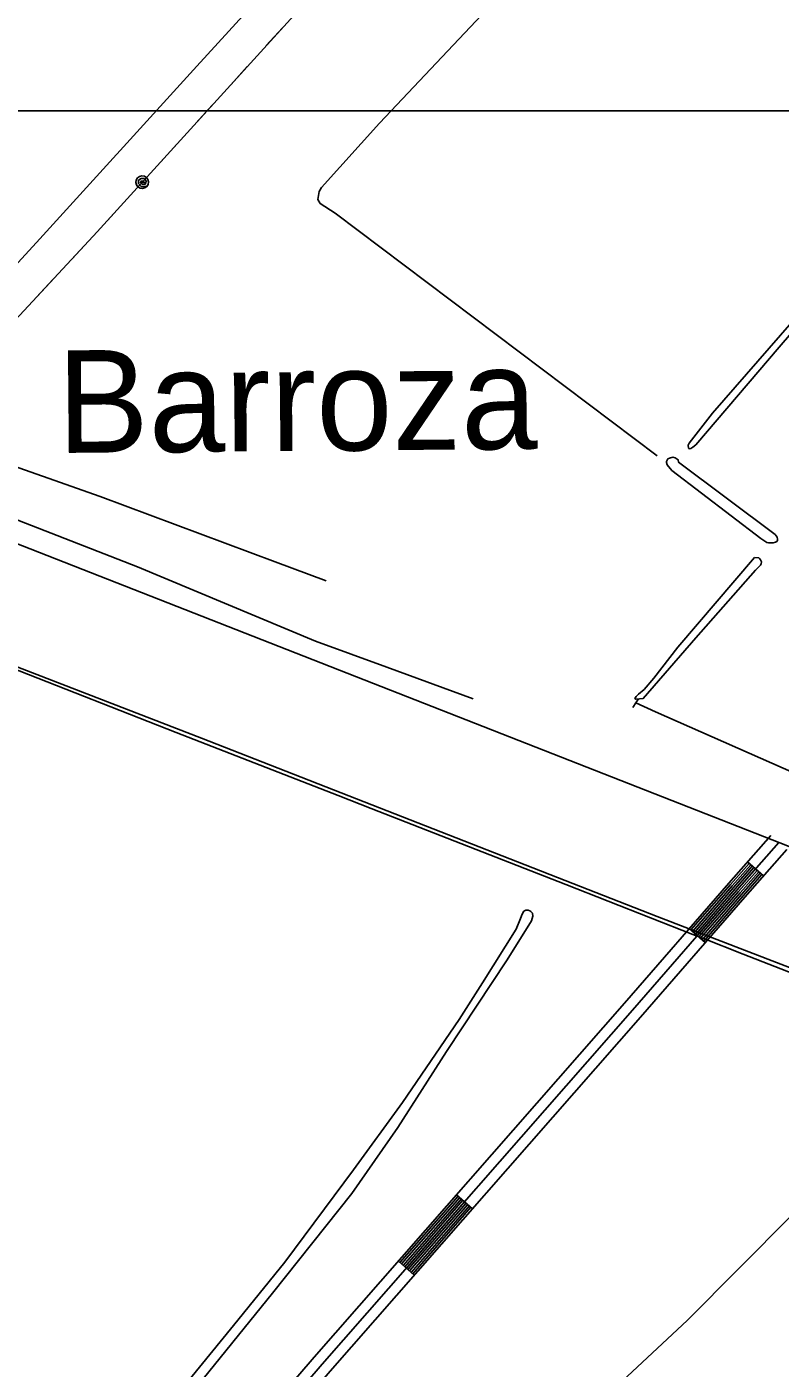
# Model space of a CAD drawing. Extents: x 3281947 to 3319794, y 715894 to 741249.
# Drawn here: x 3289963 to 3291029, y 725556 to 727452 of the extents above; entities that cross this region are included whole.
import ezdxf

# ---------------------------------------------------------------- set-up
doc = ezdxf.new("R2010")
doc.units = 0
for name, color, linetype in [('V-GRID-MAJR', 7, 'Continuous'), ('V-RAIL-TRAK', 7, 'Continuous'), ('V-ROAD-CNTR', 7, 'Continuous'), ('V-TOPO-GNAM-IDEN', 7, 'Continuous'), ('V-TOPO-SHOR', 7, 'Continuous'), ('V-UTIL-LINE', 7, 'Continuous')]:
    doc.layers.add(name, color=color, linetype=linetype)

msp = doc.modelspace()

# ---------------------------------------------------------------- linework, layer by layer
at = {"layer": 'V-GRID-MAJR'}
msp.add_spline([(3286082.416, 727332.685), (3291331.5, 727333.83), (3296580.583, 727335.738), (3301829.665, 727338.411), (3307078.748, 727341.846), (3312327.829, 727346.045), (3317576.91, 727351.008), (3317576.911, 727351.008)], degree=3, dxfattribs=at)
at = {"layer": 'V-RAIL-TRAK'}
for points in [[(3289939.308, 726546.8960000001), (3290174.393, 726454.761), (3290403.313, 726365.3470000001), (3290449.935, 726347.056), (3290725.217, 726239.616), (3290905.2770000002, 726169.181)], [(3290905.2770000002, 726169.181), (3290919.339, 726163.932), (3290976.46, 726141.202), (3291166.238, 726066.943), (3291320.702, 726007.662), (3291482.367, 725943.799), (3291643.909, 725880.596), (3291793.11, 725822.5700000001), (3291963.455, 725756.087), (3292107.009, 725700.378), (3292143.312, 725686.226)]]:
    msp.add_lwpolyline(points, dxfattribs=at)
at = {"layer": 'V-ROAD-CNTR'}
for p, q in [((3291004.95095282, 726251.6964695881), (3290982.439997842, 726271.527429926)), ((3290922.7131172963, 726157.6646576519), (3290900.097162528, 726177.3766182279)), ((3290593.513775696, 725781.2854104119), (3290570.945820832, 725801.050370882)), ((3290511.155940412, 725687.25159848), (3290488.587985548, 725707.017558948))]:
    msp.add_line(p, q, dxfattribs=at)
for points in [[(3287937.280088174, 727504.7379635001), (3287942.880076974, 727501.6509696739), (3288375.3372120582, 727335.1703026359), (3289142.8536770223, 727037.7008975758), (3290162.694637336, 726638.025696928), (3290851.423259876, 726367.959237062), (3291373.20521631, 726163.11564675), (3292433.980094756, 725750.127472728), (3293604.799753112, 725293.276386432), (3294762.0784385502, 724839.947293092)], [(3287528.848905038, 727489.441994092), (3288159.679643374, 727246.6694796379), (3289159.5746435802, 726857.572257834), (3289743.675475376, 726626.6967195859), (3290210.074542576, 726446.3600802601), (3290854.7472532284, 726194.342584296), (3291198.342566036, 726062.1018487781), (3292329.895302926, 725616.5437398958), (3292874.08721454, 725407.39715819), (3293983.9219948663, 724974.0890248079), (3294772.112418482, 724664.68364362), (3295711.628539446, 724297.9973769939), (3296794.928372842, 723876.6872196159), (3297613.478735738, 723554.1278647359), (3297991.758979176, 723406.099160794), (3298815.3933319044, 723086.55679988), (3299719.312524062, 722731.3825102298), (3300678.0866065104, 722358.1202567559)], [(3291015.491931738, 726309.0453548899), (3290956.029050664, 726241.5484898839), (3290808.260346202, 726072.0098289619), (3290369.56722359, 725571.12183074), (3290120.751721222, 725281.8574092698)], [(3291038.001886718, 726289.2133945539), (3290978.593005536, 726221.776529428), (3290830.852301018, 726052.271868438), (3290392.223178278, 725551.4578700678), (3290143.4636757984, 725262.2574484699), (3290028.104906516, 725129.0367149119), (3289981.6339994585, 725075.1018227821)], [(3291026.7469092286, 726299.129374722), (3290967.3110281, 726231.6625096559), (3290819.5563236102, 726062.1408486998), (3290380.8952009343, 725561.289850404), (3290132.1076985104, 725272.05742887)], [(3290984.69099334, 726269.5434338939), (3290958.28604615, 726239.5714938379), (3290902.3591580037, 726175.40562217)], [(3290986.9419888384, 726267.5604378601), (3290960.5420416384, 726237.5934977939), (3290904.620153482, 726173.4336261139)], [(3290989.192984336, 726265.5774418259), (3290962.798037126, 726235.6165017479), (3290906.8821489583, 726171.462630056)], [(3290991.443979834, 726263.594445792), (3290965.055032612, 726233.6395057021), (3290909.143144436, 726169.4916339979)], [(3290993.6949753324, 726261.6114497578), (3290967.3110281, 726231.6625096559), (3290911.4051399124, 726167.5206379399)], [(3290995.94597083, 726259.628453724), (3290969.5670235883, 726229.6855136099), (3290913.6671353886, 726165.549641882)], [(3290998.196966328, 726257.64545769), (3290971.824019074, 726227.7085175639), (3290915.928130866, 726163.578645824)], [(3291000.4479618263, 726255.6624616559), (3290974.0800145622, 726225.731521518), (3290918.190126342, 726161.607649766)], [(3291002.698957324, 726253.679465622), (3290976.33601005, 726223.7535254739), (3290920.45112182, 726159.6356537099)], [(3290573.2028163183, 725799.0743748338), (3290490.8459810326, 725705.0415628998)], [(3290575.459811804, 725797.0983787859), (3290493.102976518, 725703.0655668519)], [(3290577.715807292, 725795.1213827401), (3290495.358972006, 725701.0885708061)], [(3290579.9728027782, 725793.1453866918), (3290497.615967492, 725699.1125747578)], [(3290582.229798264, 725791.168390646), (3290499.872962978, 725697.135578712)], [(3290584.48679375, 725789.1913946), (3290502.1299584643, 725695.158582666)], [(3290586.743789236, 725787.215398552), (3290504.38695395, 725693.182586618)], [(3290588.9997847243, 725785.2384025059), (3290506.642949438, 725691.2055905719)], [(3290591.25678021, 725783.2624064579), (3290508.8999449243, 725689.2295945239)]]:
    msp.add_lwpolyline(points, dxfattribs=at)
at = {"layer": 'V-TOPO-SHOR'}
msp.add_line((3290824.566, 726496.6460000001), (3290828.1210000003, 726502.219), dxfattribs=at)
for points in [[(3289770.827, 726923.556), (3289976.606, 727147.224), (3290203.661, 727396.83), (3290419.3140000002, 727633.409), (3290631.126, 727851.593), (3290762.794, 727995.922), (3290934.603, 728187.858), (3291101.732, 728371.809), (3291217.077, 728497.905), (3291403.056, 728702.416), (3291601.657, 728917.857), (3291664.414, 728987.9130000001), (3291757.448, 729093.772), (3291810.747, 729151.0530000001), (3292045.452, 729402.363), (3292094.076, 729451.937)], [(3290854.383, 726845.73), (3290398.991, 727188.84), (3290377.842, 727202.756), (3290374.839, 727208.367), (3290376.521, 727219.49), (3290379.671, 727225.407), (3290461.738, 727316.004), (3290718.707, 727588.425), (3290721.043, 727590.8910000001), (3290723.434, 727597.395), (3290722.909, 727601.436), (3290721.2460000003, 727606.6460000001), (3290717.861, 727612.264), (3290619.807, 727697.1140000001)], [(3291173.078, 727181.653), (3290932.977, 726905.929), (3290899.9220000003, 726863.541), (3290898.304, 726861.051), (3290898.7770000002, 726856.816), (3290899.818, 726855.6140000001), (3290902.0700000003, 726855.98), (3290905.1380000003, 726858.186), (3290909.146, 726861.571), (3291027.346, 726999.457), (3291149.032, 727141.131), (3291184.133, 727178.208), (3291187.498, 727182.921), (3291186.107, 727187.828), (3291184.684, 727190.226), (3291183.636, 727190.9), (3291181.3910000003, 727190.929), (3291178.874, 727190.433), (3291177.274, 727189.397), (3291175.265, 727187.439), (3291173.078, 727181.653)], [(3289274.649011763, 727017.892482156), (3289622.2005187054, 726882.3379339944), (3290119.6299149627, 726688.8921017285)], [(3289813.7630000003, 726877.517), (3290066.679, 726788.337), (3290314.198, 726696.029), (3290386.47, 726669.16)], [(3291021.544, 726734.4500000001), (3290884.9080000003, 726836.7760000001), (3290884.292, 726840.3520000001), (3290879.964, 726842.787), (3290876.6750000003, 726843.887), (3290872.032, 726842.625), (3290869.769, 726841.333), (3290868.825, 726839.8910000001), (3290867.873, 726837.79), (3290867.723, 726836.469), (3290868.608, 726833.286), (3290875.508, 726825.27), (3291001.39, 726729.027), (3291009.773, 726723.368), (3291012.146, 726722.942), (3291016.3710000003, 726722.623), (3291018.489, 726722.86), (3291022.0670000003, 726723.7390000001), (3291023.664, 726724.511), (3291024.875, 726726.213), (3291024.899, 726728.062), (3291024.274, 726730.845), (3291021.544, 726734.4500000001)], [(3290119.6299149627, 726688.8921017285), (3290371.5167114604, 726583.9795645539), (3290472.229091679, 726546.9222715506), (3290594.2012637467, 726502.2400640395)], [(3290992.326, 726702.153), (3290884.0270000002, 726575.087), (3290849.764, 726531.649), (3290836.074, 726515.437), (3290828.193, 726508.932), (3290824.711, 726505.408), (3290822.958, 726502.7880000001), (3290824.4, 726501.844), (3290834.855, 726502.899), (3290909.31, 726588.241), (3290993.813, 726684.159), (3291000.909, 726691.337), (3291001.724, 726693.0430000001), (3291002.0270000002, 726695.947), (3291000.874, 726698.737), (3290999.311, 726700.609), (3290998.269, 726701.811), (3290992.326, 726702.153)], [(3291064.776, 726389.9890000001), (3290852.14, 726483.873), (3290824.566, 726496.6460000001), (3290820.384, 726489.831)], [(3290163.684, 725503.368), (3290255.341, 725615.941), (3290327.858, 725705.623), (3290425.148, 725836), (3290494.553, 725931.402), (3290574.632, 726048.7000000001), (3290607.7260000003, 726100.647), (3290654.985, 726176.661), (3290661.418, 726191.8200000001), (3290663.847, 726197.608), (3290666.12, 726201.8740000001), (3290666.821, 726202.558), (3290668.9080000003, 726203.223), (3290671.957, 726203.184), (3290674.304, 726202.599), (3290676.092, 726201.605), (3290678.1380000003, 726199.086), (3290678.64, 726195.06), (3290676.893, 726188.433), (3290642.509, 726133.175), (3290556.593, 726003.76), (3290488, 725896.015), (3290422.781, 725802.9130000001), (3290310.524, 725661.6460000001), (3290196.471, 725520.68)], [(3291234.967, 725963.447), (3291044.716, 725771.462), (3290897.274, 725623.115), (3290713.757, 725451.9720000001), (3290640.551, 725374.541), (3290593.719, 725325.117), (3290555.782, 725279.915), (3290516.207, 725224.228), (3290482.546, 725161.461), (3290399.573, 724986.433), (3290343.36, 724856.254)]]:
    msp.add_lwpolyline(points, dxfattribs=at)
at = {"layer": 'V-UTIL-LINE'}
for points in [[(3287080.213, 721275.649), (3287125.395, 721749.377), (3287157.318, 722231.206), (3287186.612, 722748.92), (3287600.599, 723188.18), (3288020.968, 723645.429), (3288439.9220000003, 724099.881), (3288853.313, 724564.169), (3289274.833, 725005.137), (3289696.017, 725470.107), (3289037.789, 725791.2270000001), (3289284.009, 726324.085), (3290062.4590000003, 727162.366), (3290458.612, 727598.4770000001), (3290857.5, 728027.313), (3291251.91, 728452), (3291653.61, 728887.005), (3292064.511, 729313.54), (3291931.5870000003, 729942.826)], [(3290324.679, 727451.035), (3290301.818, 727425.868)], [(3290274.923, 727396.26), (3290252.062, 727371.093)], [(3290225.167, 727341.486), (3290202.306, 727316.319)], [(3290175.411, 727286.711), (3290152.5500000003, 727261.544)], [(3290126.325, 727232.6730000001), (3290129.177, 727232.294), (3290128.105, 727234.359), (3290125.374, 727234.652), (3290123.6580000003, 727232.281), (3290126.062, 727229.879), (3290130.748, 727229.99), (3290132.041, 727234.056), (3290129.44, 727238.166), (3290124.862, 727238.175), (3290121.21, 727235.5970000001), (3290120.983, 727230.779), (3290124.8340000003, 727226.844), (3290132.986, 727226.622), (3290134.795, 727229.632), (3290135.3140000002, 727233.105), (3290134.465, 727236.513), (3290132.376, 727239.335), (3290129.366, 727241.144), (3290125.893, 727241.6630000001), (3290122.485, 727240.814), (3290119.663, 727238.725), (3290117.8540000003, 727235.715), (3290117.335, 727232.242), (3290118.184, 727228.834), (3290120.273, 727226.012), (3290123.2830000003, 727224.203), (3290126.756, 727223.684), (3290130.164, 727224.533), (3290132.986, 727226.622)], [(3290100.1040000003, 727203.808), (3290077.2430000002, 727178.6410000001)], [(3290050.202, 727149.167), (3290027.066, 727124.253)], [(3289999.848, 727094.943), (3289976.7120000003, 727070.029)]]:
    msp.add_lwpolyline(points, dxfattribs=at)

# ---------------------------------------------------------------- texts
at = {"layer": 'V-TOPO-GNAM-IDEN'}
msp.add_text('Barroza', height=144.99971199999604, rotation=0.494272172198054, dxfattribs=at).set_placement((3290006.6219494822, 726849.8245502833))

doc.saveas('drawing.dxf')
